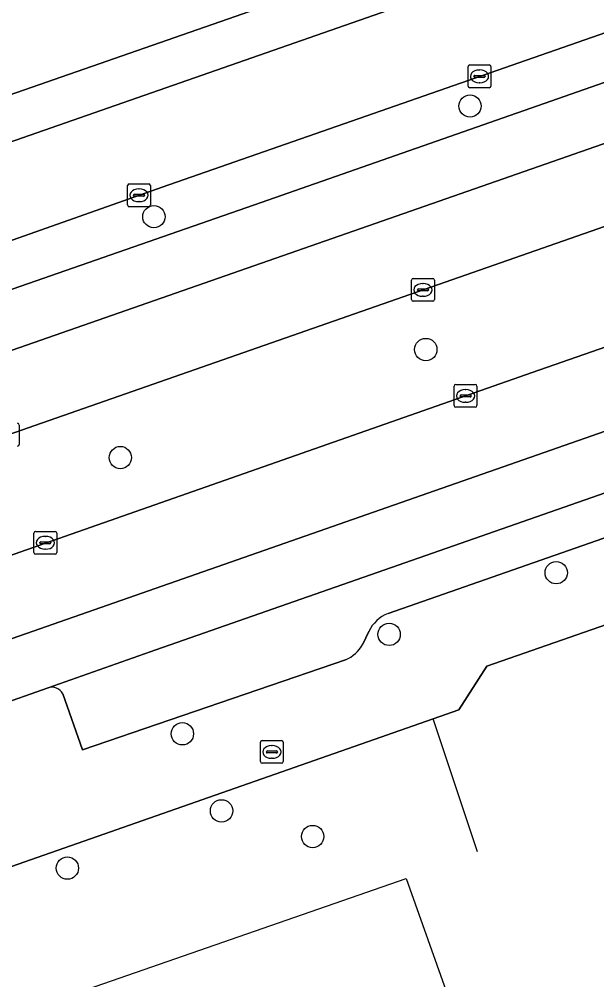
# Model space of a CAD drawing. Extents: x 158472 to 159562, y 388525 to 389606.
# Drawn here: x 158926.02 to 158951.33, y 389067.22 to 389109.32 of the extents above; entities that cross this region are included whole.
import ezdxf

# ---------------------------------------------------------------- set-up
doc = ezdxf.new("R2010")
doc.units = 0
for name, color, linetype in [('IMGEO_Berm_groen', 7, 'Continuous'), ('IMGEO_Boom', 7, 'Continuous'), ('IMGEO_Brandkraan', 7, 'Continuous'), ('IMGEO_Erf', 7, 'Continuous'), ('IMGEO_Hek', 7, 'Continuous'), ('IMGEO_Kolk', 7, 'Continuous'), ('IMGEO_Pand_vergunning_verleend', 7, 'Continuous'), ('IMGEO_Parkeervlak_open', 7, 'Continuous'), ('IMGEO_Rijbaan_lokaal_gesloten', 7, 'Continuous'), ('IMGEO_Rijbaan_lokaal_open', 7, 'Continuous'), ('IMGEO_Voetpad_open', 7, 'Continuous')]:
    doc.layers.add(name, color=color, linetype=linetype)

msp = doc.modelspace()

# ---------------------------------------------------------------- linework, layer by layer
at = {"layer": 'IMGEO_Berm_groen'}
for points in [[(159004.372, 389127.137), (159000, 389125.627), (158996.805, 389124.523), (158969.626, 389115.003), (158932.281, 389101.962), (158921.603, 389098.188), (158920.111, 389097.633), (158920.782, 389095.788), (158922.752, 389096.465), (158936.615, 389101.294), (158954.615, 389107.585), (158998.026, 389122.802)], [(158974.221, 389108.07), (158973.372, 389107.773), (158952.297, 389100.458), (158924.254, 389090.673), (158922.74, 389090.139), (158924.36, 389085.372), (158948.494, 389093.832), (158984.615, 389106.421)]]:
    msp.add_lwpolyline(points, dxfattribs=at)
at = {"layer": 'IMGEO_Boom'}
for centre in [(158945.774, 389105.52), (158931.919, 389100.668), (158943.835, 389094.844), (158930.447, 389090.109), (158949.551, 389085.062), (158942.228, 389082.359), (158933.167, 389078.002), (158934.883, 389074.622), (158938.876, 389073.499), (158928.127, 389072.115)]:
    msp.add_circle(centre, 0.489, dxfattribs=at)
at = {"layer": 'IMGEO_Brandkraan'}
for p, q in [((158936.588, 389076.782), (158936.588, 389077.634)), ((158936.663, 389077.708), (158937.515, 389077.708)), ((158937.076, 389077.488), (158937.101, 389077.488)), ((158937.589, 389077.634), (158937.589, 389076.782)), ((158936.847, 389077.202), (158936.847, 389077.214)), ((158937.285, 389077.165), (158936.887, 389077.165)), ((158936.89, 389077.251), (158937.288, 389077.251)), ((158937.331, 389077.214), (158937.331, 389077.202)), ((158937.515, 389076.708), (158936.663, 389076.708)), ((158937.099, 389076.928), (158937.074, 389076.928))]:
    msp.add_line(p, q, dxfattribs=at)
for points in [[(158936.588, 389076.782), (158936.588, 389077.634)], [(158936.663, 389077.708), (158937.515, 389077.708)], [(158937.589, 389077.634), (158937.589, 389076.782)], [(158937.515, 389076.708), (158936.663, 389076.708)]]:
    msp.add_lwpolyline(points, dxfattribs=at)
for centre, radius, start, end in [((158936.665, 389077.632), 0.0765, 91.552, 178.448), ((158936.665, 389077.632), 0.0765, 91.552, 178.448), ((158937.513, 389077.632), 0.0765, 1.552, 88.448), ((158937.513, 389077.632), 0.0765, 1.552, 88.448), ((158936.887, 389077.211), 0.0403, 85.8775, 175.7526), ((158936.884, 389077.201), 0.0366, 178.938, 274.7102), ((158937.288, 389077.208), 0.043, 264.8664, 352.4533), ((158937.292, 389077.213), 0.0386, 1.7309, 96.639), ((158936.665, 389076.784), 0.0765, 181.552, 268.448), ((158936.665, 389076.784), 0.0765, 181.552, 268.448), ((158937.513, 389076.784), 0.0765, 271.552, 358.448), ((158937.513, 389076.784), 0.0765, 271.552, 358.448)]:
    msp.add_arc(centre, radius, start, end, dxfattribs=at)
for centre, major_axis, ratio, start_param, end_param in [((158937.075, 389077.208), (-0.387, 0.002), 0.722429, 4.712389, 7.853982), ((158937.1, 389077.208), (-0.39, 0.002), 0.717154, 1.570796, 4.712389)]:
    msp.add_ellipse(centre, major_axis=major_axis, ratio=ratio, start_param=start_param, end_param=end_param, dxfattribs=at)
at = {"layer": 'IMGEO_Erf'}
for points in [[(158885.183, 389091.943), (159000, 389131.917)], [(158987.214, 389095.134), (158946.512, 389080.965), (158945.287, 389079.051), (158944.163, 389078.658), (158896.162, 389061.862), (158904.678, 389037.508), (158907.559, 389038.515), (158909.555, 389032.805), (158917.921, 389008.881)]]:
    msp.add_lwpolyline(points, dxfattribs=at)
at = {"layer": 'IMGEO_Hek'}
for points in [[(158896.162, 389061.862), (158944.163, 389078.658), (158945.287, 389079.051)], [(158946.101, 389072.832), (158944.163, 389078.658)]]:
    msp.add_lwpolyline(points, dxfattribs=at)
at = {"layer": 'IMGEO_Kolk'}
for p, q in [((158945.763, 389107.319), (158946.615, 389107.319)), ((158945.688, 389106.393), (158945.688, 389107.245)), ((158945.99, 389106.862), (158946.388, 389106.862)), ((158946.176, 389107.099), (158946.201, 389107.099)), ((158946.689, 389107.245), (158946.689, 389106.393)), ((158945.947, 389106.813), (158945.947, 389106.825)), ((158946.385, 389106.776), (158945.987, 389106.776)), ((158946.199, 389106.539), (158946.174, 389106.539)), ((158946.431, 389106.825), (158946.431, 389106.813)), ((158946.615, 389106.319), (158945.763, 389106.319)), ((158930.766, 389101.182), (158930.766, 389102.034)), ((158930.841, 389102.108), (158931.693, 389102.108)), ((158931.254, 389101.888), (158931.279, 389101.888)), ((158931.767, 389102.034), (158931.767, 389101.182)), ((158931.025, 389101.602), (158931.025, 389101.614)), ((158931.463, 389101.565), (158931.065, 389101.565)), ((158931.068, 389101.651), (158931.466, 389101.651)), ((158931.509, 389101.614), (158931.509, 389101.602)), ((158931.693, 389101.108), (158930.841, 389101.108)), ((158931.277, 389101.328), (158931.252, 389101.328)), ((158943.209, 389097.034), (158943.209, 389097.886)), ((158943.284, 389097.96), (158944.136, 389097.96)), ((158943.697, 389097.74), (158943.722, 389097.74)), ((158944.21, 389097.886), (158944.21, 389097.034)), ((158943.468, 389097.454), (158943.468, 389097.466)), ((158943.906, 389097.417), (158943.508, 389097.417)), ((158943.511, 389097.503), (158943.909, 389097.503)), ((158943.72, 389097.18), (158943.695, 389097.18)), ((158943.952, 389097.466), (158943.952, 389097.454)), ((158944.136, 389096.96), (158943.284, 389096.96)), ((158945.077, 389092.387), (158945.077, 389093.239)), ((158945.152, 389093.313), (158946.004, 389093.313)), ((158945.565, 389093.093), (158945.59, 389093.093)), ((158946.078, 389093.239), (158946.078, 389092.387)), ((158945.336, 389092.807), (158945.336, 389092.819)), ((158945.774, 389092.77), (158945.376, 389092.77)), ((158945.379, 389092.856), (158945.777, 389092.856)), ((158945.588, 389092.533), (158945.563, 389092.533)), ((158945.82, 389092.819), (158945.82, 389092.807)), ((158946.004, 389092.313), (158945.152, 389092.313)), ((158926.015, 389091.537), (158926.015, 389090.685)), ((158926.659, 389085.948), (158926.659, 389086.8)), ((158926.734, 389086.874), (158927.586, 389086.874)), ((158927.147, 389086.654), (158927.172, 389086.654)), ((158927.66, 389086.8), (158927.66, 389085.948)), ((158926.918, 389086.368), (158926.918, 389086.38)), ((158927.356, 389086.331), (158926.958, 389086.331)), ((158926.961, 389086.417), (158927.359, 389086.417)), ((158927.402, 389086.38), (158927.402, 389086.368)), ((158927.586, 389085.874), (158926.734, 389085.874)), ((158927.17, 389086.094), (158927.145, 389086.094))]:
    msp.add_line(p, q, dxfattribs=at)
for points in [[(158945.763, 389107.319), (158946.615, 389107.319)], [(158945.688, 389106.393), (158945.688, 389107.245)], [(158946.689, 389107.245), (158946.689, 389106.393)], [(158946.615, 389106.319), (158945.763, 389106.319)], [(158930.766, 389101.182), (158930.766, 389102.034)], [(158930.841, 389102.108), (158931.693, 389102.108)], [(158931.767, 389102.034), (158931.767, 389101.182)], [(158931.693, 389101.108), (158930.841, 389101.108)], [(158943.209, 389097.034), (158943.209, 389097.886)], [(158943.284, 389097.96), (158944.136, 389097.96)], [(158944.21, 389097.886), (158944.21, 389097.034)], [(158944.136, 389096.96), (158943.284, 389096.96)], [(158945.077, 389092.387), (158945.077, 389093.239)], [(158945.152, 389093.313), (158946.004, 389093.313)], [(158946.078, 389093.239), (158946.078, 389092.387)], [(158946.004, 389092.313), (158945.152, 389092.313)], [(158926.015, 389091.537), (158926.015, 389090.685)], [(158926.659, 389085.948), (158926.659, 389086.8)], [(158926.734, 389086.874), (158927.586, 389086.874)], [(158927.66, 389086.8), (158927.66, 389085.948)], [(158927.586, 389085.874), (158926.734, 389085.874)]]:
    msp.add_lwpolyline(points, dxfattribs=at)
for centre, radius, start, end in [((158945.765, 389107.243), 0.0765, 91.552, 178.448), ((158945.765, 389107.243), 0.0765, 91.552, 178.448), ((158946.613, 389107.243), 0.0765, 1.552, 88.448), ((158946.613, 389107.243), 0.0765, 1.552, 88.448), ((158945.987, 389106.822), 0.0403, 85.8775, 175.7526), ((158946.392, 389106.824), 0.0386, 1.7309, 96.639), ((158945.984, 389106.812), 0.0366, 178.938, 274.7102), ((158946.388, 389106.819), 0.043, 264.8664, 352.4533), ((158945.765, 389106.395), 0.0765, 181.552, 268.448), ((158945.765, 389106.395), 0.0765, 181.552, 268.448), ((158946.613, 389106.395), 0.0765, 271.552, 358.448), ((158946.613, 389106.395), 0.0765, 271.552, 358.448), ((158930.843, 389102.032), 0.0765, 91.552, 178.448), ((158930.843, 389102.032), 0.0765, 91.552, 178.448), ((158931.691, 389102.032), 0.0765, 1.552, 88.448), ((158931.691, 389102.032), 0.0765, 1.552, 88.448), ((158931.065, 389101.611), 0.0403, 85.8775, 175.7526), ((158931.062, 389101.601), 0.0366, 178.938, 274.7102), ((158931.466, 389101.608), 0.043, 264.8664, 352.4533), ((158931.47, 389101.613), 0.0386, 1.7309, 96.639), ((158930.843, 389101.184), 0.0765, 181.552, 268.448), ((158930.843, 389101.184), 0.0765, 181.552, 268.448), ((158931.691, 389101.184), 0.0765, 271.552, 358.448), ((158931.691, 389101.184), 0.0765, 271.552, 358.448), ((158943.286, 389097.884), 0.0765, 91.552, 178.448), ((158943.286, 389097.884), 0.0765, 91.552, 178.448), ((158944.134, 389097.884), 0.0765, 1.552, 88.448), ((158944.134, 389097.884), 0.0765, 1.552, 88.448), ((158943.508, 389097.463), 0.0403, 85.8775, 175.7526), ((158943.505, 389097.453), 0.0366, 178.938, 274.7102), ((158943.909, 389097.46), 0.043, 264.8664, 352.4533), ((158943.913, 389097.465), 0.0386, 1.7309, 96.639), ((158943.286, 389097.036), 0.0765, 181.552, 268.448), ((158943.286, 389097.036), 0.0765, 181.552, 268.448), ((158944.134, 389097.036), 0.0765, 271.552, 358.448), ((158944.134, 389097.036), 0.0765, 271.552, 358.448), ((158945.154, 389093.237), 0.0765, 91.552, 178.448), ((158945.154, 389093.237), 0.0765, 91.552, 178.448), ((158946.002, 389093.237), 0.0765, 1.552, 88.448), ((158946.002, 389093.237), 0.0765, 1.552, 88.448), ((158945.376, 389092.816), 0.0403, 85.8775, 175.7526), ((158945.373, 389092.806), 0.0366, 178.938, 274.7102), ((158945.777, 389092.813), 0.043, 264.8664, 352.4533), ((158945.781, 389092.818), 0.0386, 1.7309, 96.639), ((158945.154, 389092.389), 0.0765, 181.552, 268.448), ((158945.154, 389092.389), 0.0765, 181.552, 268.448), ((158946.002, 389092.389), 0.0765, 271.552, 358.448), ((158946.002, 389092.389), 0.0765, 271.552, 358.448), ((158925.939, 389091.535), 0.0765, 1.552, 88.448), ((158925.939, 389091.535), 0.0765, 1.552, 88.448), ((158925.939, 389090.687), 0.0765, 271.552, 358.448), ((158925.939, 389090.687), 0.0765, 271.552, 358.448), ((158926.736, 389086.798), 0.0765, 91.552, 178.448), ((158926.736, 389086.798), 0.0765, 91.552, 178.448), ((158927.584, 389086.798), 0.0765, 1.552, 88.448), ((158927.584, 389086.798), 0.0765, 1.552, 88.448), ((158926.958, 389086.377), 0.0403, 85.8775, 175.7526), ((158926.955, 389086.367), 0.0366, 178.938, 274.7102), ((158927.359, 389086.374), 0.043, 264.8664, 352.4533), ((158927.363, 389086.379), 0.0386, 1.7309, 96.639), ((158926.736, 389085.95), 0.0765, 181.552, 268.448), ((158926.736, 389085.95), 0.0765, 181.552, 268.448), ((158927.584, 389085.95), 0.0765, 271.552, 358.448), ((158927.584, 389085.95), 0.0765, 271.552, 358.448)]:
    msp.add_arc(centre, radius, start, end, dxfattribs=at)
for centre, major_axis, ratio, start_param, end_param in [((158946.175, 389106.819), (-0.387, 0.002), 0.722429, 4.712389, 7.853982), ((158946.2, 389106.819), (-0.39, 0.002), 0.717154, 1.570796, 4.712389), ((158931.253, 389101.608), (-0.387, 0.002), 0.722429, 4.712389, 7.853982), ((158931.278, 389101.608), (-0.39, 0.002), 0.717154, 1.570796, 4.712389), ((158943.696, 389097.46), (-0.387, 0.002), 0.722429, 4.712389, 7.853982), ((158943.721, 389097.46), (-0.39, 0.002), 0.717154, 1.570796, 4.712389), ((158945.564, 389092.813), (-0.387, 0.002), 0.722429, 4.712389, 7.853982), ((158945.589, 389092.813), (-0.39, 0.002), 0.717154, 1.570796, 4.712389), ((158927.146, 389086.374), (-0.387, 0.002), 0.722429, 4.712389, 7.853982), ((158927.171, 389086.374), (-0.39, 0.002), 0.717154, 1.570796, 4.712389)]:
    msp.add_ellipse(centre, major_axis=major_axis, ratio=ratio, start_param=start_param, end_param=end_param, dxfattribs=at)
at = {"layer": 'IMGEO_Pand_vergunning_verleend'}
msp.add_lwpolyline([(158912.257, 389060.988), (158942.976, 389071.656), (158955.727, 389035.742), (158924.744, 389024.981), (158921.608, 389034.013), (158923.491, 389034.667), (158918.218, 389049.85), (158916.351, 389049.201)], close=True, dxfattribs=at)
at = {"layer": 'IMGEO_Parkeervlak_open'}
for points in [[(158972.944, 389095.985), (158932.006, 389081.684), (158927.281, 389080.02)], [(158942.18, 389083.274), (158970.752, 389093.26)], [(158941.078, 389081.926), (158941.343, 389082.485)], [(158927.928, 389079.754), (158928.789, 389077.3), (158940.317, 389081.239)]]:
    msp.add_lwpolyline(points, dxfattribs=at)
for centre, radius, start, end in [((158942.7, 389081.884), 1.484, 110.4989, 156.1193), ((158939.593, 389082.806), 1.726, 294.8012, 329.3477), ((158927.446, 389079.503), 0.543, 27.5726, 107.7295)]:
    msp.add_arc(centre, radius, start, end, dxfattribs=at)
at = {"layer": 'IMGEO_Rijbaan_lokaal_gesloten'}
for points in [[(159079.652, 389151.373), (159063.767, 389145.776), (159060.36, 389144.575), (159054.967, 389142.675), (159054.788, 389142.612), (159038.558, 389136.938), (159031.696, 389134.545), (159017.444, 389129.575), (159015.759, 389128.987), (159006.965, 389125.92), (159005.187, 389125.3), (159000, 389123.491), (158998.026, 389122.802), (158954.615, 389107.585), (158936.615, 389101.294), (158922.752, 389096.465), (158920.782, 389095.788), (158917.936, 389094.753), (158914.845, 389093.698), (158894.1, 389086.365), (158890.217, 389085.015), (158886.882, 389083.856), (158877.857, 389080.719), (158852.841, 389072.023)], [(159115.224, 389148.346), (159110.996, 389146.974), (159094.697, 389141.256), (159067.503, 389131.68), (159065.179, 389130.887), (159060.663, 389129.346), (159022.452, 389115.993), (159003.419, 389109.341), (158963.649, 389095.442), (158925.413, 389082.08), (158872.062, 389063.415), (158839.236, 389051.93)], [(158823.577, 389043.749), (158875.388, 389061.813), (158876.7, 389062.27), (158896.198, 389069.073), (158899.722, 389070.314), (158922.617, 389078.377), (158927.281, 389080.02), (158932.006, 389081.684), (158972.944, 389095.985), (158985.739, 389100.455), (158986.538, 389100.743), (159000, 389105.588), (159004.11, 389107.068), (159011.856, 389109.638), (159036.656, 389118.253), (159038.179, 389118.782), (159042.145, 389120.16), (159056.033, 389125.01), (159064.522, 389127.988), (159065.569, 389128.355), (159065.929, 389128.481), (159073.433, 389131.113), (159078.925, 389133.04), (159113.238, 389145.076)], [(158839.997, 389061.131), (158871.37, 389072.085), (158873.353, 389072.777), (158875.358, 389073.477), (158889.973, 389078.589), (158919.912, 389089.142), (158922.74, 389090.139), (158924.254, 389090.673), (158952.297, 389100.458), (158973.372, 389107.773), (158974.221, 389108.07), (159000, 389117.075), (159008.616, 389120.085), (159024.799, 389125.775), (159043.025, 389132.132), (159052.628, 389135.425), (159062.583, 389138.928), (159061.27, 389142.264), (159027.739, 389130.513), (158985.407, 389115.829), (158951.575, 389103.853), (158902.626, 389086.773), (158869.852, 389075.342), (158830.988, 389061.725)], [(158839.236, 389051.93), (158872.062, 389063.415), (158925.413, 389082.08), (158963.649, 389095.442), (159003.419, 389109.341), (159022.452, 389115.993), (159060.663, 389129.346), (159065.179, 389130.887), (159064.154, 389134.177), (159061.959, 389133.409), (159037.033, 389124.713), (159002.484, 389112.695), (159000, 389111.823), (158984.615, 389106.421), (158948.494, 389093.832), (158924.36, 389085.372), (158921.501, 389084.37), (158892.052, 389074.046), (158877.015, 389068.749), (158875.198, 389068.113), (158873.217, 389067.419), (158850.229, 389059.368)], [(158830.988, 389061.725), (158869.852, 389075.342), (158902.626, 389086.773), (158951.575, 389103.853), (158985.407, 389115.829), (159027.739, 389130.513)]]:
    msp.add_lwpolyline(points, dxfattribs=at)
at = {"layer": 'IMGEO_Rijbaan_lokaal_open'}
msp.add_lwpolyline([(159019.328, 389132.39), (159018.569, 389134.736), (159005.231, 389130.078), (159002.252, 389130.689), (159000, 389129.904), (158883.714, 389089.327), (158882.912, 389087.747), (158886.529, 389085.924), (158889.61, 389087.003), (158914.957, 389095.878), (158917.274, 389096.66), (158920.111, 389097.633), (158921.603, 389098.188), (158932.281, 389101.962), (158969.626, 389115.003), (158996.805, 389124.523), (159000, 389125.627), (159004.372, 389127.137), (159016.952, 389131.579)], close=True, dxfattribs=at)
at = {"layer": 'IMGEO_Voetpad_open'}
for points in [[(159037.023, 389142.201), (159033.966, 389141.153), (159026.048, 389138.406), (159013.434, 389133.994), (159005.041, 389131.059), (159004.229, 389133.389), (159000, 389131.917), (158885.183, 389091.943), (158883.064, 389091.206), (158881.809, 389089.71), (158878.146, 389085.342), (158886.529, 389085.924), (158882.912, 389087.747), (158883.714, 389089.327), (159000, 389129.904)], [(158944.163, 389078.658), (158945.287, 389079.051), (158946.512, 389080.965), (158987.214, 389095.134), (158989.535, 389095.942), (158994.092, 389097.099)], [(158970.752, 389093.26), (158942.18, 389083.274)], [(158941.343, 389082.485), (158941.078, 389081.926)], [(158940.317, 389081.239), (158928.789, 389077.3), (158927.928, 389079.754)], [(158927.281, 389080.02), (158922.617, 389078.377)], [(158891.802, 389060.585), (158896.162, 389061.862), (158944.163, 389078.658)]]:
    msp.add_lwpolyline(points, dxfattribs=at)
for centre, radius, start, end in [((158942.7, 389081.884), 1.484, 110.4989, 156.1193), ((158939.593, 389082.806), 1.726, 294.8012, 329.3477), ((158927.446, 389079.503), 0.543, 27.5726, 107.7295)]:
    msp.add_arc(centre, radius, start, end, dxfattribs=at)

doc.saveas('drawing.dxf')
